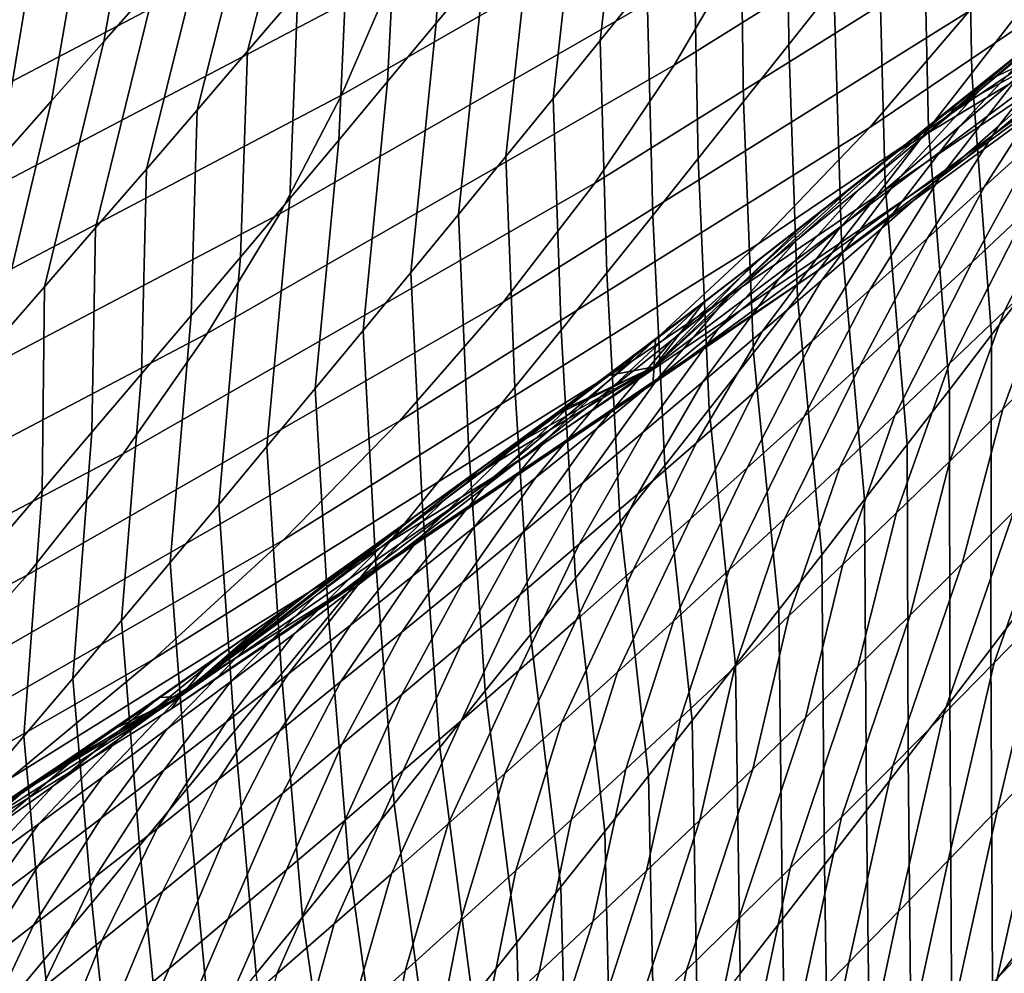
# Model space of a CAD drawing. Header units: metres. Extents: x -240 to 45, y -77 to 27.
# Tile 1035 of 1056: x 34.28 to 35.64, y -18.7 to -17.39. Entities that reach past the tile are written whole.
import ezdxf

# ---------------------------------------------------------------- set-up
doc = ezdxf.new("R2010")
doc.units = ezdxf.units.M
doc.layers.add('solid_102011X2', color=7, linetype='CONTINUOUS')

msp = doc.modelspace()

# ---------------------------------------------------------------- linework, layer by layer
at = {"layer": 'solid_102011X2'}
for points in [[(35.902378, -16.895144, 169.410736), (35.275887, -17.286306, 169.437408), (35.181423, -17.448412, 165.09346), (35.81385, -17.053589, 165.06398)], [(36.218971, -16.947718, 156.33667), (35.589546, -17.373661, 156.371078), (35.452255, -17.534719, 152.022995), (36.08773, -17.104834, 151.98555)], [(36.402603, -16.958071, 143.237289), (35.771454, -17.419659, 143.280014), (35.584957, -17.576809, 138.926239), (36.222038, -17.111059, 138.880234)], [(35.419987, -16.966648, 178.132004), (34.791267, -17.327402, 178.15332), (34.720997, -17.489805, 173.807556), (35.35548, -17.125675, 173.783218)], [(35.143646, -17.334034, 86.136131), (35.078804, -17.41423, 86.076439), (35.119171, -17.066071, 85.657616), (35.18528, -16.985123, 85.715958)], [(34.875519, -17.006351, 186.856796), (34.245373, -17.337194, 186.871689), (34.20797, -17.500315, 182.52124), (34.843739, -17.166361, 182.502792)], [(34.660686, -17.347172, 84.812653), (34.590977, -17.42885, 84.758835), (34.678951, -17.08642, 84.351982), (34.750088, -17.004021, 84.404678)], [(35.402008, -17.340706, 86.825409), (35.339817, -17.419518, 86.762856), (35.336536, -17.093773, 86.317497), (35.400276, -17.013826, 86.378723)], [(34.919281, -17.309042, 85.484917), (34.852142, -17.390041, 85.428123), (34.868416, -17.10186, 84.976448), (34.937176, -17.02002, 85.031822)], [(35.65255, -17.382275, 87.513649), (35.593044, -17.459303, 87.448471), (35.586861, -17.104919, 87.015282), (35.647888, -17.026566, 87.079308)], [(35.81385, -17.053589, 165.06398), (35.181423, -17.448412, 165.09346), (35.071354, -17.611702, 160.750168), (35.709827, -17.21319, 160.71785)], [(34.464161, -17.333258, 84.196342), (34.39212, -17.415401, 84.145294), (34.439713, -17.148788, 83.69915), (34.513542, -17.065897, 83.748871)], [(35.078804, -17.41423, 86.076439), (35.013699, -17.494467, 86.01712), (35.052799, -17.147047, 85.599663), (35.119171, -17.066071, 85.657616)], [(34.291409, -17.31432, 83.601021), (34.216942, -17.39695, 83.552612), (34.254951, -17.169079, 83.092552), (34.33123, -17.08592, 83.139442)], [(34.590977, -17.42885, 84.758835), (34.521038, -17.510473, 84.705414), (34.607582, -17.168762, 84.29969), (34.678951, -17.08642, 84.351982)], [(35.339817, -17.419518, 86.762856), (35.27734, -17.498421, 86.700668), (35.272514, -17.173796, 86.25666), (35.336536, -17.093773, 86.317497)], [(34.852142, -17.390041, 85.428123), (34.784756, -17.471027, 85.371704), (34.799412, -17.183674, 84.921463), (34.868416, -17.10186, 84.976448)], [(36.08773, -17.104834, 151.98555), (35.452255, -17.534719, 152.022995), (35.297241, -17.696077, 147.673813), (35.938801, -17.262239, 147.633224)], [(36.222038, -17.111059, 138.880234), (35.584957, -17.576809, 138.926239), (35.378574, -17.733414, 134.572113), (36.021561, -17.263515, 134.52272)], [(35.593044, -17.459303, 87.448471), (35.533245, -17.536476, 87.383636), (35.525536, -17.183399, 86.951622), (35.586861, -17.104919, 87.015282)], [(35.35548, -17.125675, 173.783218), (34.720997, -17.489805, 173.807556), (34.635479, -17.653847, 169.464661), (35.275887, -17.286306, 169.437408)], [(34.39212, -17.415401, 84.145294), (34.319862, -17.497469, 84.094666), (34.365665, -17.231598, 83.649864), (34.439713, -17.148788, 83.69915)], [(35.013699, -17.494467, 86.01712), (34.948338, -17.574732, 85.958191), (34.986168, -17.228041, 85.542091), (35.052799, -17.147047, 85.599663)], [(34.843739, -17.166361, 182.502792), (34.20797, -17.500315, 182.52124), (34.149757, -17.664486, 178.175064), (34.791267, -17.327402, 178.15332)], [(34.521038, -17.510473, 84.705414), (34.450874, -17.592039, 84.652397), (34.53598, -17.251043, 84.24781), (34.607582, -17.168762, 84.29969)], [(35.27734, -17.498421, 86.700668), (35.214588, -17.57741, 86.638855), (35.208218, -17.253885, 86.196205), (35.272514, -17.173796, 86.25666)], [(34.784756, -17.471027, 85.371704), (34.717133, -17.551987, 85.315674), (34.730167, -17.265446, 84.866867), (34.799412, -17.183674, 84.921463)], [(35.533245, -17.536476, 87.383636), (35.473152, -17.613783, 87.31916), (35.463917, -17.261997, 86.888329), (35.525536, -17.183399, 86.951622)], [(35.709827, -17.21319, 160.71785), (35.071354, -17.611702, 160.750168), (34.944939, -17.775883, 156.406326), (35.589546, -17.373661, 156.371078)], [(34.319862, -17.497469, 84.094666), (34.247398, -17.579456, 84.044472), (34.291409, -17.31432, 83.601021), (34.365665, -17.231598, 83.649864)], [(34.948338, -17.574732, 85.958191), (34.882717, -17.655016, 85.899643), (34.919281, -17.309042, 85.484917), (34.986168, -17.228041, 85.542091)], [(34.450874, -17.592039, 84.652397), (34.380493, -17.67354, 84.599792), (34.464161, -17.333258, 84.196342), (34.53598, -17.251043, 84.24781)], [(35.938801, -17.262239, 147.633224), (35.297241, -17.696077, 147.673813), (35.123795, -17.857447, 143.323868), (35.771454, -17.419659, 143.280014)], [(35.214588, -17.57741, 86.638855), (35.151562, -17.656473, 86.577415), (35.143646, -17.334034, 86.136131), (35.208218, -17.253885, 86.196205)], [(35.473152, -17.613783, 87.31916), (35.412769, -17.691217, 87.255035), (35.402008, -17.340706, 86.825409), (35.463917, -17.261997, 86.888329)], [(34.717133, -17.551987, 85.315674), (34.649273, -17.632914, 85.260025), (34.660686, -17.347172, 84.812653), (34.730167, -17.265446, 84.866867)], [(36.021561, -17.263515, 134.52272), (35.378574, -17.733414, 134.572113), (35.151581, -17.889193, 130.217758), (35.800423, -17.415163, 130.164917)], [(35.275887, -17.286306, 169.437408), (34.635479, -17.653847, 169.464661), (34.53495, -17.819393, 165.123581), (35.181423, -17.448412, 165.09346)], [(35.605309, -17.482119, 120.99189), (35.689907, -17.411831, 120.941231), (35.835835, -17.288351, 121.333755), (35.828747, -17.29422, 121.342178)], [(35.742374, -17.364561, 121.39167), (35.605309, -17.482119, 120.99189), (35.828747, -17.29422, 121.342178)], [(34.247398, -17.579456, 84.044472), (34.174732, -17.661354, 83.994698), (34.216942, -17.39695, 83.552612), (34.291409, -17.31432, 83.601021)], [(34.882717, -17.655016, 85.899643), (34.816849, -17.735308, 85.841469), (34.852142, -17.390041, 85.428123), (34.919281, -17.309042, 85.484917)], [(34.791267, -17.327402, 178.15332), (34.149757, -17.664486, 178.175064), (34.073605, -17.830046, 173.832397), (34.720997, -17.489805, 173.807556)], [(35.741131, -17.391617, 120.428642), (35.630169, -17.532595, 120.021324), (35.711033, -17.460985, 119.96801), (35.823158, -17.3204, 120.376701)], [(34.380493, -17.67354, 84.599792), (34.309898, -17.754974, 84.5476), (34.39212, -17.415401, 84.145294), (34.464161, -17.333258, 84.196342)], [(35.151562, -17.656473, 86.577415), (35.088264, -17.735601, 86.51635), (35.078804, -17.41423, 86.076439), (35.143646, -17.334034, 86.136131)], [(35.412769, -17.691217, 87.255035), (35.3521, -17.768768, 87.191269), (35.339817, -17.419518, 86.762856), (35.402008, -17.340706, 86.825409)], [(35.689907, -17.411831, 120.941231), (35.57616, -17.533199, 120.532234), (35.658798, -17.462551, 120.480484), (35.774212, -17.341244, 120.890488)], [(34.649273, -17.632914, 85.260025), (34.581184, -17.713799, 85.204758), (34.590977, -17.42885, 84.758835), (34.660686, -17.347172, 84.812653)], [(35.655754, -17.434549, 121.441376), (35.520416, -17.552105, 121.04245), (35.605309, -17.482119, 120.99189), (35.742374, -17.364561, 121.39167)], [(35.589546, -17.373661, 156.371078), (34.944939, -17.775883, 156.406326), (34.801453, -17.940662, 152.061325), (35.452255, -17.534719, 152.022995)], [(35.678398, -17.746006, 87.942429), (35.620399, -17.82164, 87.876091), (35.593044, -17.459303, 87.448471), (35.65255, -17.382275, 87.513649)], [(34.816849, -17.735308, 85.841469), (34.750736, -17.815598, 85.783676), (34.784756, -17.471027, 85.371704), (34.852142, -17.390041, 85.428123)], [(35.151581, -17.889193, 130.217758), (35.153393, -17.865534, 125.841797), (35.791969, -17.385498, 125.786804), (35.800423, -17.415163, 130.164917)], [(35.791969, -17.385498, 125.786804), (35.153393, -17.865534, 125.841797), (35.424751, -17.619635, 121.809937), (35.49168, -17.566954, 121.734016)], [(35.791969, -17.385498, 125.786804), (35.49168, -17.566954, 121.734016), (35.558407, -17.513952, 121.65773)], [(35.658798, -17.462551, 120.480484), (35.548988, -17.603928, 120.074532), (35.630169, -17.532595, 120.021324), (35.741131, -17.391617, 120.428642)], [(35.791969, -17.385498, 125.786804), (35.558407, -17.513952, 121.65773), (35.612183, -17.470882, 121.595795)], [(35.711033, -17.460985, 119.96801), (35.610931, -17.616282, 119.560135), (35.689827, -17.544508, 119.5056), (35.79158, -17.389101, 119.914589)], [(35.791969, -17.385498, 125.786804), (35.612183, -17.470882, 121.595795), (35.665817, -17.427616, 121.533623)], [(35.605309, -17.482119, 120.99189), (35.493221, -17.603558, 120.583878), (35.57616, -17.533199, 120.532234), (35.689907, -17.411831, 120.941231)], [(34.309898, -17.754974, 84.5476), (34.239098, -17.836334, 84.495819), (34.319862, -17.497469, 84.094666), (34.39212, -17.415401, 84.145294)], [(35.771454, -17.419659, 143.280014), (35.123795, -17.857447, 143.323868), (34.931202, -18.018545, 138.973465), (35.584957, -17.576809, 138.926239)], [(35.088264, -17.735601, 86.51635), (35.024704, -17.814787, 86.45565), (35.013699, -17.494467, 86.01712), (35.078804, -17.41423, 86.076439)], [(35.3521, -17.768768, 87.191269), (35.291149, -17.84643, 87.127853), (35.27734, -17.498421, 86.700668), (35.339817, -17.419518, 86.762856)], [(34.581184, -17.713799, 85.204758), (34.512867, -17.794638, 85.149872), (34.521038, -17.510473, 84.705414), (34.590977, -17.42885, 84.758835)], [(35.568848, -17.504223, 121.490997), (35.43523, -17.621784, 121.092918), (35.520416, -17.552105, 121.04245), (35.655754, -17.434549, 121.441376)], [(35.655754, -17.434549, 121.441376), (35.665817, -17.427616, 121.533623), (35.612183, -17.470882, 121.595795), (35.568848, -17.504223, 121.490997)], [(35.181423, -17.448412, 165.09346), (34.53495, -17.819393, 165.123581), (34.418701, -17.986149, 160.783188), (35.071354, -17.611702, 160.750168)], [(35.57616, -17.533199, 120.532234), (35.467495, -17.67498, 120.127632), (35.548988, -17.603928, 120.074532), (35.658798, -17.462551, 120.480484)], [(35.630169, -17.532595, 120.021324), (35.531708, -17.68779, 119.614548), (35.610931, -17.616282, 119.560135), (35.711033, -17.460985, 119.96801)], [(35.620399, -17.82164, 87.876091), (35.562099, -17.897436, 87.810081), (35.533245, -17.536476, 87.383636), (35.593044, -17.459303, 87.448471)], [(34.750736, -17.815598, 85.783676), (34.68438, -17.895874, 85.726257), (34.717133, -17.551987, 85.315674), (34.784756, -17.471027, 85.371704)], [(35.481655, -17.573576, 121.540535), (35.568848, -17.504223, 121.490997), (35.612183, -17.470882, 121.595795), (35.558407, -17.513952, 121.65773)], [(35.689827, -17.544508, 119.5056), (35.59346, -17.720797, 119.102959), (35.670395, -17.649002, 119.047195), (35.768398, -17.472477, 119.450958)], [(34.720997, -17.489805, 173.807556), (34.073605, -17.830046, 173.832397), (33.98204, -17.997272, 169.492477), (34.635479, -17.653847, 169.464661)], [(35.520416, -17.552105, 121.04245), (35.409985, -17.67362, 120.635414), (35.493221, -17.603558, 120.583878), (35.605309, -17.482119, 120.99189)], [(34.239098, -17.836334, 84.495819), (34.168091, -17.917614, 84.444458), (34.247398, -17.579456, 84.044472), (34.319862, -17.497469, 84.094666)], [(35.024704, -17.814787, 86.45565), (34.96088, -17.894018, 86.395317), (34.948338, -17.574732, 85.958191), (35.013699, -17.494467, 86.01712)], [(35.291149, -17.84643, 87.127853), (35.229919, -17.924192, 87.064796), (35.214588, -17.57741, 86.638855), (35.27734, -17.498421, 86.700668)], [(35.481655, -17.573576, 121.540535), (35.349754, -17.691153, 121.143295), (35.43523, -17.621784, 121.092918), (35.568848, -17.504223, 121.490997)], [(35.746994, -17.576962, 118.99131), (35.63792, -17.789328, 118.605476), (35.712986, -17.717123, 118.548088), (35.823261, -17.504683, 118.935303)], [(34.512867, -17.794638, 85.149872), (34.444324, -17.875427, 85.095383), (34.450874, -17.592039, 84.652397), (34.521038, -17.510473, 84.705414)], [(35.39418, -17.642609, 121.589989), (35.481655, -17.573576, 121.540535), (35.558407, -17.513952, 121.65773), (35.49168, -17.566954, 121.734016)], [(35.452255, -17.534719, 152.022995), (34.801453, -17.940662, 152.061325), (34.640205, -18.105749, 147.715378), (35.297241, -17.696077, 147.673813)], [(35.493221, -17.603558, 120.583878), (35.385685, -17.745749, 120.180611), (35.467495, -17.67498, 120.127632), (35.57616, -17.533199, 120.532234)], [(35.548988, -17.603928, 120.074532), (35.452168, -17.759033, 119.668839), (35.531708, -17.68779, 119.614548), (35.630169, -17.532595, 120.021324)], [(35.562099, -17.897436, 87.810081), (35.50351, -17.973385, 87.744415), (35.473152, -17.613783, 87.31916), (35.533245, -17.536476, 87.383636)], [(35.610931, -17.616282, 119.560135), (35.516197, -17.792343, 119.1586), (35.59346, -17.720797, 119.102959), (35.689827, -17.544508, 119.5056)], [(34.68438, -17.895874, 85.726257), (34.61779, -17.976126, 85.669212), (34.649273, -17.632914, 85.260025), (34.717133, -17.551987, 85.315674)], [(35.43523, -17.621784, 121.092918), (35.326447, -17.743385, 120.686852), (35.409985, -17.67362, 120.635414), (35.520416, -17.552105, 121.04245)], [(34.96088, -17.894018, 86.395317), (34.896801, -17.973286, 86.335358), (34.882717, -17.655016, 85.899643), (34.948338, -17.574732, 85.958191)], [(35.39418, -17.642609, 121.589989), (35.263992, -17.760204, 121.193573), (35.349754, -17.691153, 121.143295), (35.481655, -17.573576, 121.540535)], [(35.306427, -17.711317, 121.639351), (35.39418, -17.642609, 121.589989), (35.49168, -17.566954, 121.734016), (35.424751, -17.619635, 121.809937)], [(35.584957, -17.576809, 138.926239), (34.931202, -18.018545, 138.973465), (34.718761, -18.179085, 134.622787), (35.378574, -17.733414, 134.572113)], [(35.229919, -17.924192, 87.064796), (35.168411, -18.002047, 87.002098), (35.151562, -17.656473, 86.577415), (35.214588, -17.57741, 86.638855)], [(35.670395, -17.649002, 119.047195), (35.562511, -17.861301, 118.662727), (35.63792, -17.789328, 118.605476), (35.746994, -17.576962, 118.99131)], [(34.444324, -17.875427, 85.095383), (34.375568, -17.956163, 85.04129), (34.380493, -17.67354, 84.599792), (34.450874, -17.592039, 84.652397)], [(35.071354, -17.611702, 160.750168), (34.418701, -17.986149, 160.783188), (34.286018, -18.153814, 156.442368), (34.944939, -17.775883, 156.406326)], [(35.409985, -17.67362, 120.635414), (35.30357, -17.816227, 120.233482), (35.385685, -17.745749, 120.180611), (35.493221, -17.603558, 120.583878)], [(35.467495, -17.67498, 120.127632), (35.372303, -17.830006, 119.723015), (35.452168, -17.759033, 119.668839), (35.548988, -17.603928, 120.074532)], [(35.50351, -17.973385, 87.744415), (35.444626, -18.049479, 87.679077), (35.412769, -17.691217, 87.255035), (35.473152, -17.613783, 87.31916)], [(35.531708, -17.68779, 119.614548), (35.438602, -17.86364, 119.214111), (35.516197, -17.792343, 119.1586), (35.610931, -17.616282, 119.560135)], [(35.153393, -17.865534, 125.841797), (35.357635, -17.671991, 121.885475), (35.424751, -17.619635, 121.809937)], [(35.218388, -17.779699, 121.688622), (35.306427, -17.711317, 121.639351), (35.424751, -17.619635, 121.809937), (35.357635, -17.671991, 121.885475)], [(35.349754, -17.691153, 121.143295), (35.242611, -17.812847, 120.738182), (35.326447, -17.743385, 120.686852), (35.43523, -17.621784, 121.092918)], [(34.61779, -17.976126, 85.669212), (34.550968, -18.056343, 85.612541), (34.581184, -17.713799, 85.204758), (34.649273, -17.632914, 85.260025)], [(35.306427, -17.711317, 121.639351), (35.177944, -17.828939, 121.243752), (35.263992, -17.760204, 121.193573), (35.39418, -17.642609, 121.589989)], [(34.635479, -17.653847, 169.464661), (33.98204, -17.997272, 169.492477), (33.875324, -18.166035, 165.154312), (34.53495, -17.819393, 165.123581)], [(34.896801, -17.973286, 86.335358), (34.832466, -18.05258, 86.275764), (34.816849, -17.735308, 85.841469), (34.882717, -17.655016, 85.899643)], [(35.168411, -18.002047, 87.002098), (35.106632, -18.079983, 86.939758), (35.088264, -17.735601, 86.51635), (35.151562, -17.656473, 86.577415)], [(35.59346, -17.720797, 119.102959), (35.486763, -17.933039, 118.719856), (35.562511, -17.861301, 118.662727), (35.670395, -17.649002, 119.047195)], [(35.712986, -17.717123, 118.548088), (35.636044, -17.924301, 118.148727), (35.709171, -17.852266, 118.090019), (35.787712, -17.64469, 118.490585)], [(34.375568, -17.956163, 85.04129), (34.306595, -18.036839, 84.987595), (34.309898, -17.754974, 84.5476), (34.380493, -17.67354, 84.599792)], [(35.13007, -17.847752, 121.737793), (35.218388, -17.779699, 121.688622), (35.357635, -17.671991, 121.885475), (35.290337, -17.724012, 121.960632)], [(35.153393, -17.865534, 125.841797), (35.290337, -17.724012, 121.960632), (35.357635, -17.671991, 121.885475)], [(35.326447, -17.743385, 120.686852), (35.221146, -17.886414, 120.28624), (35.30357, -17.816227, 120.233482), (35.409985, -17.67362, 120.635414)], [(35.385685, -17.745749, 120.180611), (35.292122, -17.900703, 119.777069), (35.372303, -17.830006, 119.723015), (35.467495, -17.67498, 120.127632)], [(35.297241, -17.696077, 147.673813), (34.640205, -18.105749, 147.715378), (34.46051, -18.270853, 143.368774), (35.123795, -17.857447, 143.323868)], [(35.263992, -17.760204, 121.193573), (35.158485, -17.882002, 120.789413), (35.242611, -17.812847, 120.738182), (35.349754, -17.691153, 121.143295)], [(35.444626, -18.049479, 87.679077), (35.385452, -18.125708, 87.614082), (35.3521, -17.768768, 87.191269), (35.412769, -17.691217, 87.255035)], [(35.452168, -17.759033, 119.668839), (35.360683, -17.934679, 119.269501), (35.438602, -17.86364, 119.214111), (35.531708, -17.68779, 119.614548)], [(35.218388, -17.779699, 121.688622), (35.09161, -17.897354, 121.293831), (35.177944, -17.828939, 121.243752), (35.306427, -17.711317, 121.639351)], [(34.550968, -18.056343, 85.612541), (34.483917, -18.136524, 85.556244), (34.512867, -17.794638, 85.149872), (34.581184, -17.713799, 85.204758)], [(35.041473, -17.915474, 121.786865), (35.13007, -17.847752, 121.737793), (35.290337, -17.724012, 121.960632), (35.22287, -17.775692, 122.035408)], [(35.153393, -17.865534, 125.841797), (35.22287, -17.775692, 122.035408), (35.290337, -17.724012, 121.960632)], [(35.516197, -17.792343, 119.1586), (35.410671, -18.004536, 118.776848), (35.486763, -17.933039, 118.719856), (35.59346, -17.720797, 119.102959)], [(35.63792, -17.789328, 118.605476), (35.562572, -17.996119, 118.207314), (35.636044, -17.924301, 118.148727), (35.712986, -17.717123, 118.548088)], [(35.378574, -17.733414, 134.572113), (34.718761, -18.179085, 134.622787), (34.48576, -18.338781, 130.271988), (35.151581, -17.889193, 130.217758)], [(34.832466, -18.05258, 86.275764), (34.767883, -18.131889, 86.216545), (34.750736, -17.815598, 85.783676), (34.816849, -17.735308, 85.841469)], [(35.106632, -18.079983, 86.939758), (35.044586, -18.157991, 86.877769), (35.024704, -17.814787, 86.45565), (35.088264, -17.735601, 86.51635)], [(35.242611, -17.812847, 120.738182), (35.138412, -17.956301, 120.338875), (35.221146, -17.886414, 120.28624), (35.326447, -17.743385, 120.686852)], [(35.30357, -17.816227, 120.233482), (35.211624, -17.971121, 119.831001), (35.292122, -17.900703, 119.777069), (35.385685, -17.745749, 120.180611)], [(35.676434, -18.181326, 88.306961), (35.619625, -18.255697, 88.239693), (35.620399, -17.82164, 87.876091), (35.678398, -17.746006, 87.942429)], [(34.306595, -18.036839, 84.987595), (34.237408, -18.117449, 84.934311), (34.239098, -17.836334, 84.495819), (34.309898, -17.754974, 84.5476)], [(35.177944, -17.828939, 121.243752), (35.074066, -17.950848, 120.840523), (35.158485, -17.882002, 120.789413), (35.263992, -17.760204, 121.193573)], [(35.372303, -17.830006, 119.723015), (35.282436, -18.005459, 119.324768), (35.360683, -17.934679, 119.269501), (35.452168, -17.759033, 119.668839)], [(34.944939, -17.775883, 156.406326), (34.286018, -18.153814, 156.442368), (34.1362, -18.322092, 152.100525), (34.801453, -17.940662, 152.061325)], [(34.952595, -17.982861, 121.835831), (35.041473, -17.915474, 121.786865), (35.22287, -17.775692, 122.035408), (35.155247, -17.827023, 122.109795)], [(35.13007, -17.847752, 121.737793), (35.00499, -17.965446, 121.343796), (35.09161, -17.897354, 121.293831), (35.218388, -17.779699, 121.688622)], [(35.153393, -17.865534, 125.841797), (35.155247, -17.827023, 122.109795), (35.22287, -17.775692, 122.035408)], [(35.385452, -18.125708, 87.614082), (35.325993, -18.202063, 87.549423), (35.291149, -17.84643, 87.127853), (35.3521, -17.768768, 87.191269)], [(35.438602, -17.86364, 119.214111), (35.334244, -18.075788, 118.83371), (35.410671, -18.004536, 118.776848), (35.516197, -17.792343, 119.1586)], [(35.562511, -17.861301, 118.662727), (35.48875, -18.067717, 118.265762), (35.562572, -17.996119, 118.207314), (35.63792, -17.789328, 118.605476)], [(34.483917, -18.136524, 85.556244), (34.416645, -18.216663, 85.500336), (34.444324, -17.875427, 85.095383), (34.512867, -17.794638, 85.149872)], [(34.53495, -17.819393, 165.123581), (33.875324, -18.166035, 165.154312), (33.752769, -18.336027, 160.816879), (34.418701, -17.986149, 160.783188)], [(34.767883, -18.131889, 86.216545), (34.70306, -18.211203, 86.157692), (34.68438, -17.895874, 85.726257), (34.750736, -17.815598, 85.783676)], [(35.044586, -18.157991, 86.877769), (34.982277, -18.236063, 86.816139), (34.96088, -17.894018, 86.395317), (35.024704, -17.814787, 86.45565)], [(35.158485, -17.882002, 120.789413), (35.055378, -18.025888, 120.391396), (35.138412, -17.956301, 120.338875), (35.242611, -17.812847, 120.738182)], [(35.221146, -17.886414, 120.28624), (35.13081, -18.041258, 119.884811), (35.211624, -17.971121, 119.831001), (35.30357, -17.816227, 120.233482)], [(34.952595, -17.982861, 121.835831), (35.155247, -17.827023, 122.109795), (35.087448, -17.878023, 122.1838)], [(35.09161, -17.897354, 121.293831), (34.989353, -18.019379, 120.891533), (35.074066, -17.950848, 120.840523), (35.177944, -17.828939, 121.243752)], [(35.153393, -17.865534, 125.841797), (35.087448, -17.878023, 122.1838), (35.155247, -17.827023, 122.109795)], [(35.292122, -17.900703, 119.777069), (35.203861, -18.075975, 119.379898), (35.282436, -18.005459, 119.324768), (35.372303, -17.830006, 119.723015)], [(35.619625, -18.255697, 88.239693), (35.562519, -18.330242, 88.172737), (35.562099, -17.897436, 87.810081), (35.620399, -17.82164, 87.876091)], [(35.041473, -17.915474, 121.786865), (34.918087, -18.033215, 121.393654), (35.00499, -17.965446, 121.343796), (35.13007, -17.847752, 121.737793)], [(35.325993, -18.202063, 87.549423), (35.266254, -18.278538, 87.4851), (35.229919, -17.924192, 87.064796), (35.291149, -17.84643, 87.127853)], [(35.123795, -17.857447, 143.323868), (34.46051, -18.270853, 143.368774), (34.261684, -18.435677, 139.02182), (34.931202, -18.018545, 138.973465)], [(35.486763, -17.933039, 118.719856), (35.414581, -18.139091, 118.324081), (35.48875, -18.067717, 118.265762), (35.562511, -17.861301, 118.662727)], [(35.636044, -17.924301, 118.148727), (35.57975, -18.137749, 117.746552), (35.651318, -18.066109, 117.686554), (35.709171, -17.852266, 118.090019)], [(34.416645, -18.216663, 85.500336), (34.349152, -18.296753, 85.444817), (34.375568, -17.956163, 85.04129), (34.444324, -17.875427, 85.095383)], [(34.48576, -18.338781, 130.271988), (34.497845, -18.321857, 125.898247), (35.153393, -17.865534, 125.841797), (35.151581, -17.889193, 130.217758)], [(35.153393, -17.865534, 125.841797), (34.497845, -18.321857, 125.898247), (34.814083, -18.079006, 122.476196), (34.882732, -18.029224, 122.403648)], [(35.153393, -17.865534, 125.841797), (34.882732, -18.029224, 122.403648), (34.95118, -17.979128, 122.330727)], [(35.153393, -17.865534, 125.841797), (34.95118, -17.979128, 122.330727), (35.008808, -17.936598, 122.268883)], [(35.153393, -17.865534, 125.841797), (35.008808, -17.936598, 122.268883), (35.019424, -17.928726, 122.257446)], [(35.153393, -17.865534, 125.841797), (35.019424, -17.928726, 122.257446), (35.087448, -17.878023, 122.1838)], [(35.360683, -17.934679, 119.269501), (35.257481, -18.146795, 118.890434), (35.334244, -18.075788, 118.83371), (35.438602, -17.86364, 119.214111)], [(34.952595, -17.982861, 121.835831), (35.087448, -17.878023, 122.1838), (35.019424, -17.928726, 122.257446), (34.863441, -18.04991, 121.884682)], [(35.074066, -17.950848, 120.840523), (34.972038, -18.095171, 120.443794), (35.055378, -18.025888, 120.391396), (35.158485, -17.882002, 120.789413)], [(35.138412, -17.956301, 120.338875), (35.049686, -18.111107, 119.938492), (35.13081, -18.041258, 119.884811), (35.221146, -17.886414, 120.28624)], [(34.70306, -18.211203, 86.157692), (34.637993, -18.290508, 86.099197), (34.61779, -17.976126, 85.669212), (34.68438, -17.895874, 85.726257)], [(34.982277, -18.236063, 86.816139), (34.919704, -18.314188, 86.754868), (34.896801, -17.973286, 86.335358), (34.96088, -17.894018, 86.395317)], [(35.00499, -17.965446, 121.343796), (34.904354, -18.087595, 120.942421), (34.989353, -18.019379, 120.891533), (35.09161, -17.897354, 121.293831)], [(35.211624, -17.971121, 119.831001), (35.124966, -18.146223, 119.434898), (35.203861, -18.075975, 119.379898), (35.292122, -17.900703, 119.777069)], [(35.562519, -18.330242, 88.172737), (35.505116, -18.404953, 88.106102), (35.50351, -17.973385, 87.744415), (35.562099, -17.897436, 87.810081)], [(34.952595, -17.982861, 121.835831), (34.830902, -18.100655, 121.44339), (34.918087, -18.033215, 121.393654), (35.041473, -17.915474, 121.786865)], [(34.863441, -18.04991, 121.884682), (35.019424, -17.928726, 122.257446), (35.008808, -17.936598, 122.268883)], [(35.266254, -18.278538, 87.4851), (35.206234, -18.355124, 87.42112), (35.168411, -18.002047, 87.002098), (35.229919, -17.924192, 87.064796)], [(35.562572, -17.996119, 118.207314), (35.507828, -18.209185, 117.806419), (35.57975, -18.137749, 117.746552), (35.636044, -17.924301, 118.148727)], [(35.722527, -17.994265, 117.626427), (35.624241, -18.275362, 117.271217), (35.693928, -18.203838, 117.209648), (35.793385, -17.922222, 117.56617)], [(34.801453, -17.940662, 152.061325), (34.1362, -18.322092, 152.100525), (33.968586, -18.490685, 147.757858), (34.640205, -18.105749, 147.715378)], [(34.918095, -18.002947, 122.316566), (34.77401, -18.116619, 121.933426), (34.863441, -18.04991, 121.884682), (35.008808, -17.936598, 122.268883)], [(34.918095, -18.002947, 122.316566), (35.008808, -17.936598, 122.268883), (34.95118, -17.979128, 122.330727)], [(35.282436, -18.005459, 119.324768), (35.180382, -18.21755, 118.947021), (35.257481, -18.146795, 118.890434), (35.360683, -17.934679, 119.269501)], [(35.410671, -18.004536, 118.776848), (35.340065, -18.210238, 118.382256), (35.414581, -18.139091, 118.324081), (35.486763, -17.933039, 118.719856)], [(34.349152, -18.296753, 85.444817), (34.281441, -18.376791, 85.389687), (34.306595, -18.036839, 84.987595), (34.375568, -17.956163, 85.04129)], [(34.989353, -18.019379, 120.891533), (34.888397, -18.164143, 120.496078), (34.972038, -18.095171, 120.443794), (35.074066, -17.950848, 120.840523)], [(35.055378, -18.025888, 120.391396), (34.968246, -18.180664, 119.992043), (35.049686, -18.111107, 119.938492), (35.138412, -17.956301, 120.338875)], [(34.918087, -18.033215, 121.393654), (34.819061, -18.155493, 120.993187), (34.904354, -18.087595, 120.942421), (35.00499, -17.965446, 121.343796)], [(35.13081, -18.041258, 119.884811), (35.04575, -18.216198, 119.489769), (35.124966, -18.146223, 119.434898), (35.211624, -17.971121, 119.831001)], [(34.637993, -18.290508, 86.099197), (34.572693, -18.369799, 86.041077), (34.550968, -18.056343, 85.612541), (34.61779, -17.976126, 85.669212)], [(34.863441, -18.04991, 121.884682), (34.743435, -18.167763, 121.493011), (34.830902, -18.100655, 121.44339), (34.952595, -17.982861, 121.835831)], [(34.919704, -18.314188, 86.754868), (34.856876, -18.392355, 86.693947), (34.832466, -18.05258, 86.275764), (34.896801, -17.973286, 86.335358)], [(34.918095, -18.002947, 122.316566), (34.95118, -17.979128, 122.330727), (34.882732, -18.029224, 122.403648)], [(35.505116, -18.404953, 88.106102), (35.447418, -18.47982, 88.039787), (35.444626, -18.049479, 87.679077), (35.50351, -17.973385, 87.744415)], [(34.418701, -17.986149, 160.783188), (33.752769, -18.336027, 160.816879), (33.613689, -18.506948, 156.479126), (34.286018, -18.153814, 156.442368)], [(35.48875, -18.067717, 118.265762), (35.435551, -18.280413, 117.86615), (35.507828, -18.209185, 117.806419), (35.562572, -17.996119, 118.207314)], [(35.651318, -18.066109, 117.686554), (35.554192, -18.346697, 117.332649), (35.624241, -18.275362, 117.271217), (35.722527, -17.994265, 117.626427)], [(34.827244, -18.068884, 122.364243), (34.684303, -18.182985, 121.982056), (34.77401, -18.116619, 121.933426), (34.918095, -18.002947, 122.316566)], [(34.918095, -18.002947, 122.316566), (34.882732, -18.029224, 122.403648), (34.827244, -18.068884, 122.364243)], [(35.203861, -18.075975, 119.379898), (35.102947, -18.288048, 119.003471), (35.180382, -18.21755, 118.947021), (35.282436, -18.005459, 119.324768)], [(35.206234, -18.355124, 87.42112), (35.145935, -18.431808, 87.357483), (35.106632, -18.079983, 86.939758), (35.168411, -18.002047, 87.002098)], [(35.334244, -18.075788, 118.83371), (35.265209, -18.281155, 118.440285), (35.340065, -18.210238, 118.382256), (35.410671, -18.004536, 118.776848)], [(34.931202, -18.018545, 138.973465), (34.261684, -18.435677, 139.02182), (34.043034, -18.599934, 134.674683), (34.718761, -18.179085, 134.622787)], [(34.904354, -18.087595, 120.942421), (34.804459, -18.232805, 120.548225), (34.888397, -18.164143, 120.496078), (34.989353, -18.019379, 120.891533)], [(34.281441, -18.376791, 85.389687), (34.213516, -18.45677, 85.334953), (34.237408, -18.117449, 84.934311), (34.306595, -18.036839, 84.987595)], [(34.830902, -18.100655, 121.44339), (34.733482, -18.223072, 121.043831), (34.819061, -18.155493, 120.993187), (34.918087, -18.033215, 121.393654)], [(34.736122, -18.134476, 122.411812), (34.827244, -18.068884, 122.364243), (34.882732, -18.029224, 122.403648), (34.814083, -18.079006, 122.476196)], [(34.972038, -18.095171, 120.443794), (34.886497, -18.249926, 120.045471), (34.968246, -18.180664, 119.992043), (35.055378, -18.025888, 120.391396)], [(34.77401, -18.116619, 121.933426), (34.655685, -18.234539, 121.542519), (34.743435, -18.167763, 121.493011), (34.863441, -18.04991, 121.884682)], [(34.856876, -18.392355, 86.693947), (34.793797, -18.470556, 86.633392), (34.767883, -18.131889, 86.216545), (34.832466, -18.05258, 86.275764)], [(35.049686, -18.111107, 119.938492), (34.966209, -18.285898, 119.544502), (35.04575, -18.216198, 119.489769), (35.13081, -18.041258, 119.884811)], [(35.447418, -18.47982, 88.039787), (35.389427, -18.554836, 87.973785), (35.385452, -18.125708, 87.614082), (35.444626, -18.049479, 87.679077)], [(34.572693, -18.369799, 86.041077), (34.50716, -18.449062, 85.983315), (34.483917, -18.136524, 85.556244), (34.550968, -18.056343, 85.612541)], [(35.57975, -18.137749, 117.746552), (35.48378, -18.417841, 117.393959), (35.554192, -18.346697, 117.332649), (35.651318, -18.066109, 117.686554)], [(34.497845, -18.321857, 125.898247), (34.745243, -18.128469, 122.54837), (34.814083, -18.079006, 122.476196)], [(34.736122, -18.134476, 122.411812), (34.594318, -18.249006, 122.030563), (34.684303, -18.182985, 121.982056), (34.827244, -18.068884, 122.364243)], [(34.644733, -18.199715, 122.459274), (34.736122, -18.134476, 122.411812), (34.814083, -18.079006, 122.476196), (34.745243, -18.128469, 122.54837)], [(35.124966, -18.146223, 119.434898), (35.025185, -18.358288, 119.059784), (35.102947, -18.288048, 119.003471), (35.203861, -18.075975, 119.379898)], [(35.145935, -18.431808, 87.357483), (35.085365, -18.508583, 87.294189), (35.044586, -18.157991, 86.877769), (35.106632, -18.079983, 86.939758)], [(35.257481, -18.146795, 118.890434), (35.190006, -18.351833, 118.498177), (35.265209, -18.281155, 118.440285), (35.334244, -18.075788, 118.83371)], [(35.414581, -18.139091, 118.324081), (35.362923, -18.351431, 117.925735), (35.435551, -18.280413, 117.86615), (35.48875, -18.067717, 118.265762)], [(34.819061, -18.155493, 120.993187), (34.720219, -18.301151, 120.60025), (34.804459, -18.232805, 120.548225), (34.904354, -18.087595, 120.942421)], [(34.640205, -18.105749, 147.715378), (33.968586, -18.490685, 147.757858), (33.782505, -18.659292, 143.414688), (34.46051, -18.270853, 143.368774)], [(34.743435, -18.167763, 121.493011), (34.647614, -18.290325, 121.094345), (34.733482, -18.223072, 121.043831), (34.830902, -18.100655, 121.44339)], [(34.888397, -18.164143, 120.496078), (34.804443, -18.31889, 120.098763), (34.886497, -18.249926, 120.045471), (34.972038, -18.095171, 120.443794)], [(34.684303, -18.182985, 121.982056), (34.567657, -18.300978, 121.591888), (34.655685, -18.234539, 121.542519), (34.77401, -18.116619, 121.933426)], [(34.968246, -18.180664, 119.992043), (34.886353, -18.355318, 119.599106), (34.966209, -18.285898, 119.544502), (35.049686, -18.111107, 119.938492)], [(34.497845, -18.321857, 125.898247), (34.676224, -18.177608, 122.620171), (34.745243, -18.128469, 122.54837)], [(34.644733, -18.199715, 122.459274), (34.504063, -18.314678, 122.078949), (34.594318, -18.249006, 122.030563), (34.736122, -18.134476, 122.411812)], [(34.644733, -18.199715, 122.459274), (34.745243, -18.128469, 122.54837), (34.676224, -18.177608, 122.620171)], [(34.793797, -18.470556, 86.633392), (34.730465, -18.54878, 86.573189), (34.70306, -18.211203, 86.157692), (34.767883, -18.131889, 86.216545)], [(35.389427, -18.554836, 87.973785), (35.331146, -18.629992, 87.908112), (35.325993, -18.202063, 87.549423), (35.385452, -18.125708, 87.614082)], [(35.693928, -18.203838, 117.209648), (35.628609, -18.478256, 116.841949), (35.6964, -18.407377, 116.779152), (35.763252, -18.132124, 117.147964)], [(34.50716, -18.449062, 85.983315), (34.441399, -18.528294, 85.925926), (34.416645, -18.216663, 85.500336), (34.483917, -18.136524, 85.556244)], [(35.04575, -18.216198, 119.489769), (34.947086, -18.428263, 119.115952), (35.025185, -18.358288, 119.059784), (35.124966, -18.146223, 119.434898)], [(35.180382, -18.21755, 118.947021), (35.114464, -18.422276, 118.555931), (35.190006, -18.351833, 118.498177), (35.257481, -18.146795, 118.890434)], [(35.340065, -18.210238, 118.382256), (35.28994, -18.422235, 117.985176), (35.362923, -18.351431, 117.925735), (35.414581, -18.139091, 118.324081)], [(35.507828, -18.209185, 117.806419), (35.413002, -18.488789, 117.455124), (35.48378, -18.417841, 117.393959), (35.57975, -18.137749, 117.746552)], [(34.286018, -18.153814, 156.442368), (33.613689, -18.506948, 156.479126), (33.457413, -18.678495, 152.140503), (34.1362, -18.322092, 152.100525)], [(34.733482, -18.223072, 121.043831), (34.635685, -18.369183, 120.652138), (34.720219, -18.301151, 120.60025), (34.819061, -18.155493, 120.993187)], [(35.085365, -18.508583, 87.294189), (35.024529, -18.585442, 87.231239), (34.982277, -18.236063, 86.816139), (35.044586, -18.157991, 86.877769)], [(34.655685, -18.234539, 121.542519), (34.561462, -18.357254, 121.14473), (34.647614, -18.290325, 121.094345), (34.743435, -18.167763, 121.493011)], [(34.804459, -18.232805, 120.548225), (34.72208, -18.38755, 120.151924), (34.804443, -18.31889, 120.098763), (34.888397, -18.164143, 120.496078)], [(34.718761, -18.179085, 134.622787), (34.043034, -18.599934, 134.674683), (33.803883, -18.763329, 130.327515), (34.48576, -18.338781, 130.271988)], [(34.594318, -18.249006, 122.030563), (34.479347, -18.367077, 121.641136), (34.567657, -18.300978, 121.591888), (34.684303, -18.182985, 121.982056)], [(34.497845, -18.321857, 125.898247), (34.607033, -18.226418, 122.691597), (34.676224, -18.177608, 122.620171)], [(34.644733, -18.199715, 122.459274), (34.676224, -18.177608, 122.620171), (34.607033, -18.226418, 122.691597), (34.553082, -18.264601, 122.506615)], [(34.886497, -18.249926, 120.045471), (34.806179, -18.424454, 119.653564), (34.886353, -18.355318, 119.599106), (34.968246, -18.180664, 119.992043)], [(35.677299, -18.647812, 88.638557), (35.621666, -18.720797, 88.570572), (35.619625, -18.255697, 88.239693), (35.676434, -18.181326, 88.306961)], [(34.553082, -18.264601, 122.506615), (34.413536, -18.379997, 122.127205), (34.504063, -18.314678, 122.078949), (34.644733, -18.199715, 122.459274)], [(35.331146, -18.629992, 87.908112), (35.272579, -18.705276, 87.842758), (35.266254, -18.278538, 87.4851), (35.325993, -18.202063, 87.549423)], [(34.730465, -18.54878, 86.573189), (34.666893, -18.627014, 86.513336), (34.637993, -18.290508, 86.099197), (34.70306, -18.211203, 86.157692)], [(34.966209, -18.285898, 119.544502), (34.86866, -18.497969, 119.171967), (34.947086, -18.428263, 119.115952), (35.04575, -18.216198, 119.489769)], [(35.265209, -18.281155, 118.440285), (35.216606, -18.492821, 118.044472), (35.28994, -18.422235, 117.985176), (35.340065, -18.210238, 118.382256)], [(35.435551, -18.280413, 117.86615), (35.341866, -18.55954, 117.516144), (35.413002, -18.488789, 117.455124), (35.507828, -18.209185, 117.806419)], [(35.624241, -18.275362, 117.271217), (35.560448, -18.54896, 116.904625), (35.628609, -18.478256, 116.841949), (35.693928, -18.203838, 117.209648)], [(34.441399, -18.528294, 85.925926), (34.375412, -18.607491, 85.868904), (34.349152, -18.296753, 85.444817), (34.416645, -18.216663, 85.500336)], [(34.553082, -18.264601, 122.506615), (34.607033, -18.226418, 122.691597), (34.537682, -18.274893, 122.762634), (34.461159, -18.32913, 122.553848)], [(34.497845, -18.321857, 125.898247), (34.537682, -18.274893, 122.762634), (34.607033, -18.226418, 122.691597)], [(34.647614, -18.290325, 121.094345), (34.55085, -18.436893, 120.703888), (34.635685, -18.369183, 120.652138), (34.733482, -18.223072, 121.043831)], [(35.102947, -18.288048, 119.003471), (35.038578, -18.492472, 118.613533), (35.114464, -18.422276, 118.555931), (35.180382, -18.21755, 118.947021)], [(34.567657, -18.300978, 121.591888), (34.475021, -18.423853, 121.194984), (34.561462, -18.357254, 121.14473), (34.655685, -18.234539, 121.542519)], [(34.720219, -18.301151, 120.60025), (34.639412, -18.455906, 120.204948), (34.72208, -18.38755, 120.151924), (34.804459, -18.232805, 120.548225)], [(35.024529, -18.585442, 87.231239), (34.963421, -18.662371, 87.168625), (34.919704, -18.314188, 86.754868), (34.982277, -18.236063, 86.816139)], [(34.504063, -18.314678, 122.078949), (34.390762, -18.432835, 121.690247), (34.479347, -18.367077, 121.641136), (34.594318, -18.249006, 122.030563)], [(34.804443, -18.31889, 120.098763), (34.725693, -18.493301, 119.707886), (34.806179, -18.424454, 119.653564), (34.886497, -18.249926, 120.045471)], [(35.621666, -18.720797, 88.570572), (35.565727, -18.793964, 88.502876), (35.562519, -18.330242, 88.172737), (35.619625, -18.255697, 88.239693)], [(34.46051, -18.270853, 143.368774), (33.782505, -18.659292, 143.414688), (33.577301, -18.82762, 139.071243), (34.261684, -18.435677, 139.02182)], [(34.461159, -18.32913, 122.553848), (34.322735, -18.44496, 122.175339), (34.413536, -18.379997, 122.127205), (34.553082, -18.264601, 122.506615)], [(34.461159, -18.32913, 122.553848), (34.537682, -18.274893, 122.762634), (34.468178, -18.323025, 122.833282), (34.368977, -18.393297, 122.600952)], [(34.497845, -18.321857, 125.898247), (34.468178, -18.323025, 122.833282), (34.537682, -18.274893, 122.762634)], [(35.190006, -18.351833, 118.498177), (35.142921, -18.563185, 118.103622), (35.216606, -18.492821, 118.044472), (35.265209, -18.281155, 118.440285)], [(35.272579, -18.705276, 87.842758), (35.213734, -18.780684, 87.777725), (35.206234, -18.355124, 87.42112), (35.266254, -18.278538, 87.4851)], [(35.362923, -18.351431, 117.925735), (35.270367, -18.630089, 117.577011), (35.341866, -18.55954, 117.516144), (35.435551, -18.280413, 117.86615)], [(35.554192, -18.346697, 117.332649), (35.491917, -18.619488, 116.967171), (35.560448, -18.54896, 116.904625), (35.624241, -18.275362, 117.271217)], [(34.375412, -18.607491, 85.868904), (34.309208, -18.686646, 85.812263), (34.281441, -18.376791, 85.389687), (34.349152, -18.296753, 85.444817)], [(34.561462, -18.357254, 121.14473), (34.465721, -18.504282, 120.755493), (34.55085, -18.436893, 120.703888), (34.647614, -18.290325, 121.094345)], [(34.666893, -18.627014, 86.513336), (34.603077, -18.70525, 86.453842), (34.572693, -18.369799, 86.041077), (34.637993, -18.290508, 86.099197)], [(34.886353, -18.355318, 119.599106), (34.789909, -18.567404, 119.227844), (34.86866, -18.497969, 119.171967), (34.966209, -18.285898, 119.544502)], [(35.025185, -18.358288, 119.059784), (34.962357, -18.562422, 118.670982), (35.038578, -18.492472, 118.613533), (35.102947, -18.288048, 119.003471)], [(34.479347, -18.367077, 121.641136), (34.388298, -18.49012, 121.245094), (34.475021, -18.423853, 121.194984), (34.567657, -18.300978, 121.591888)], [(34.635685, -18.369183, 120.652138), (34.556442, -18.523952, 120.257828), (34.639412, -18.455906, 120.204948), (34.720219, -18.301151, 120.60025)], [(33.803883, -18.763329, 130.327515), (33.82621, -18.753887, 125.956085), (34.497845, -18.321857, 125.898247), (34.48576, -18.338781, 130.271988)], [(34.497845, -18.321857, 125.898247), (33.82621, -18.753887, 125.956085), (34.171303, -18.523674, 123.129135), (34.250099, -18.471189, 123.051521)], [(34.497845, -18.321857, 125.898247), (34.250099, -18.471189, 123.051521), (34.328747, -18.418249, 122.973404)], [(34.368977, -18.393297, 122.600952), (34.468178, -18.323025, 122.833282), (34.398529, -18.370813, 122.903542), (34.276527, -18.457102, 122.647942)], [(34.413536, -18.379997, 122.127205), (34.301899, -18.498247, 121.739227), (34.390762, -18.432835, 121.690247), (34.504063, -18.314678, 122.078949)], [(34.497845, -18.321857, 125.898247), (34.328747, -18.418249, 122.973404), (34.398529, -18.370813, 122.903542)], [(34.497845, -18.321857, 125.898247), (34.398529, -18.370813, 122.903542), (34.468178, -18.323025, 122.833282)], [(34.72208, -18.38755, 120.151924), (34.64489, -18.561855, 119.762062), (34.725693, -18.493301, 119.707886), (34.804443, -18.31889, 120.098763)], [(34.963421, -18.662371, 87.168625), (34.902054, -18.739363, 87.106354), (34.856876, -18.392355, 86.693947), (34.919704, -18.314188, 86.754868)], [(34.368977, -18.393297, 122.600952), (34.231663, -18.509563, 122.223335), (34.322735, -18.44496, 122.175339), (34.461159, -18.32913, 122.553848)], [(35.565727, -18.793964, 88.502876), (35.509491, -18.867308, 88.435486), (35.505116, -18.404953, 88.106102), (35.562519, -18.330242, 88.172737)], [(35.6964, -18.407377, 116.779152), (35.628284, -18.711899, 116.431885), (35.694592, -18.641483, 116.367599), (35.763824, -18.336325, 116.71624)], [(35.114464, -18.422276, 118.555931), (35.068886, -18.633322, 118.162621), (35.142921, -18.563185, 118.103622), (35.190006, -18.351833, 118.498177)], [(35.28994, -18.422235, 117.985176), (35.198509, -18.700436, 117.637733), (35.270367, -18.630089, 117.577011), (35.362923, -18.351431, 117.925735)], [(35.48378, -18.417841, 117.393959), (35.423016, -18.689837, 117.029579), (35.491917, -18.619488, 116.967171), (35.554192, -18.346697, 117.332649)], [(34.475021, -18.423853, 121.194984), (34.380299, -18.571346, 120.806961), (34.465721, -18.504282, 120.755493), (34.561462, -18.357254, 121.14473)], [(34.806179, -18.424454, 119.653564), (34.710831, -18.636562, 119.283569), (34.789909, -18.567404, 119.227844), (34.886353, -18.355318, 119.599106)], [(34.947086, -18.428263, 119.115952), (34.885792, -18.63212, 118.728287), (34.962357, -18.562422, 118.670982), (35.025185, -18.358288, 119.059784)], [(35.213734, -18.780684, 87.777725), (35.154602, -18.856203, 87.71302), (35.145935, -18.431808, 87.357483), (35.206234, -18.355124, 87.42112)], [(34.183819, -18.52054, 122.694794), (34.276527, -18.457102, 122.647942), (34.398529, -18.370813, 122.903542), (34.328747, -18.418249, 122.973404)], [(34.322735, -18.44496, 122.175339), (34.212765, -18.563309, 121.788063), (34.301899, -18.498247, 121.739227), (34.413536, -18.379997, 122.127205)], [(34.309208, -18.686646, 85.812263), (34.242783, -18.765751, 85.756004), (34.213516, -18.45677, 85.334953), (34.281441, -18.376791, 85.389687)], [(34.390762, -18.432835, 121.690247), (34.301292, -18.556051, 121.295067), (34.388298, -18.49012, 121.245094), (34.479347, -18.367077, 121.641136)], [(34.55085, -18.436893, 120.703888), (34.473167, -18.59169, 120.310562), (34.556442, -18.523952, 120.257828), (34.635685, -18.369183, 120.652138)], [(34.603077, -18.70525, 86.453842), (34.539028, -18.783476, 86.394699), (34.50716, -18.449062, 85.983315), (34.572693, -18.369799, 86.041077)], [(34.276527, -18.457102, 122.647942), (34.140324, -18.573803, 122.271194), (34.231663, -18.509563, 122.223335), (34.368977, -18.393297, 122.600952)], [(34.639412, -18.455906, 120.204948), (34.563778, -18.630116, 119.816093), (34.64489, -18.561855, 119.762062), (34.72208, -18.38755, 120.151924)], [(34.902054, -18.739363, 87.106354), (34.840427, -18.816406, 87.044426), (34.793797, -18.470556, 86.633392), (34.856876, -18.392355, 86.693947)], [(35.509491, -18.867308, 88.435486), (35.452957, -18.940819, 88.368393), (35.447418, -18.47982, 88.039787), (35.505116, -18.404953, 88.106102)], [(34.090855, -18.583609, 122.741516), (34.183819, -18.52054, 122.694794), (34.328747, -18.418249, 122.973404), (34.250099, -18.471189, 123.051521)], [(35.413002, -18.488789, 117.455124), (35.353752, -18.760002, 117.09185), (35.423016, -18.689837, 117.029579), (35.48378, -18.417841, 117.393959)], [(35.628609, -18.478256, 116.841949), (35.5616, -18.782156, 116.496056), (35.628284, -18.711899, 116.431885), (35.6964, -18.407377, 116.779152)], [(34.301899, -18.498247, 121.739227), (34.214008, -18.621643, 121.344894), (34.301292, -18.556051, 121.295067), (34.390762, -18.432835, 121.690247)], [(34.388298, -18.49012, 121.245094), (34.294582, -18.638081, 120.858276), (34.380299, -18.571346, 120.806961), (34.475021, -18.423853, 121.194984)], [(34.725693, -18.493301, 119.707886), (34.631424, -18.705441, 119.339149), (34.710831, -18.636562, 119.283569), (34.806179, -18.424454, 119.653564)], [(34.86866, -18.497969, 119.171967), (34.808895, -18.701565, 118.785446), (34.885792, -18.63212, 118.728287), (34.947086, -18.428263, 119.115952)], [(35.038578, -18.492472, 118.613533), (34.994503, -18.703228, 118.221466), (35.068886, -18.633322, 118.162621), (35.114464, -18.422276, 118.555931)], [(35.154602, -18.856203, 87.71302), (35.095196, -18.931826, 87.648643), (35.085365, -18.508583, 87.294189), (35.145935, -18.431808, 87.357483)], [(35.216606, -18.492821, 118.044472), (35.126289, -18.770575, 117.698303), (35.198509, -18.700436, 117.637733), (35.28994, -18.422235, 117.985176)], [(34.231663, -18.509563, 122.223335), (34.123352, -18.628019, 121.836761), (34.212765, -18.563309, 121.788063), (34.322735, -18.44496, 122.175339)], [(34.465721, -18.504282, 120.755493), (34.389587, -18.659113, 120.363152), (34.473167, -18.59169, 120.310562), (34.55085, -18.436893, 120.703888)], [(34.183819, -18.52054, 122.694794), (34.048717, -18.637678, 122.318916), (34.140324, -18.573803, 122.271194), (34.276527, -18.457102, 122.647942)], [(34.539028, -18.783476, 86.394699), (34.474743, -18.861681, 86.335907), (34.441399, -18.528294, 85.925926), (34.50716, -18.449062, 85.983315)], [(34.556442, -18.523952, 120.257828), (34.482353, -18.698076, 119.86998), (34.563778, -18.630116, 119.816093), (34.639412, -18.455906, 120.204948)], [(34.840427, -18.816406, 87.044426), (34.778545, -18.89349, 86.982841), (34.730465, -18.54878, 86.573189), (34.793797, -18.470556, 86.633392)], [(35.341866, -18.55954, 117.516144), (35.284119, -18.829985, 117.153969), (35.353752, -18.760002, 117.09185), (35.413002, -18.488789, 117.455124)], [(35.452957, -18.940819, 88.368393), (35.39613, -19.014488, 88.301598), (35.389427, -18.554836, 87.973785), (35.447418, -18.47982, 88.039787)], [(35.560448, -18.54896, 116.904625), (35.494534, -18.852247, 116.560097), (35.5616, -18.782156, 116.496056), (35.628609, -18.478256, 116.841949)], [(34.212765, -18.563309, 121.788063), (34.126438, -18.686893, 121.394569), (34.214008, -18.621643, 121.344894), (34.301899, -18.498247, 121.739227)], [(34.301292, -18.556051, 121.295067), (34.208572, -18.704483, 120.909439), (34.294582, -18.638081, 120.858276), (34.388298, -18.49012, 121.245094)], [(34.64489, -18.561855, 119.762062), (34.551701, -18.774035, 119.394577), (34.631424, -18.705441, 119.339149), (34.725693, -18.493301, 119.707886)], [(34.789909, -18.567404, 119.227844), (34.731663, -18.770748, 118.842445), (34.808895, -18.701565, 118.785446), (34.86866, -18.497969, 119.171967)], [(34.962357, -18.562422, 118.670982), (34.919773, -18.772902, 118.280159), (34.994503, -18.703228, 118.221466), (35.038578, -18.492472, 118.613533)], [(35.142921, -18.563185, 118.103622), (35.053715, -18.840502, 117.758713), (35.126289, -18.770575, 117.698303), (35.216606, -18.492821, 118.044472)], [(34.380299, -18.571346, 120.806961), (34.30571, -18.726221, 120.415581), (34.389587, -18.659113, 120.363152), (34.465721, -18.504282, 120.755493)], [(35.095196, -18.931826, 87.648643), (35.035515, -19.007542, 87.584587), (35.024529, -18.585442, 87.231239), (35.085365, -18.508583, 87.294189)], [(34.474743, -18.861681, 86.335907), (34.410233, -18.939865, 86.277481), (34.375412, -18.607491, 85.868904), (34.441399, -18.528294, 85.925926)], [(34.473167, -18.59169, 120.310562), (34.40062, -18.765738, 119.923714), (34.482353, -18.698076, 119.86998), (34.556442, -18.523952, 120.257828)], [(34.214008, -18.621643, 121.344894), (34.122272, -18.770552, 120.960442), (34.208572, -18.704483, 120.909439), (34.301292, -18.556051, 121.295067)], [(34.778545, -18.89349, 86.982841), (34.716412, -18.970608, 86.9216), (34.666893, -18.627014, 86.513336), (34.730465, -18.54878, 86.573189)], [(35.39613, -19.014488, 88.301598), (35.339008, -19.088306, 88.235107), (35.331146, -18.629992, 87.908112), (35.389427, -18.554836, 87.973785)], [(35.491917, -18.619488, 116.967171), (35.42709, -18.922174, 116.624008), (35.494534, -18.852247, 116.560097), (35.560448, -18.54896, 116.904625)], [(34.563778, -18.630116, 119.816093), (34.471653, -18.84234, 119.449852), (34.551701, -18.774035, 119.394577), (34.64489, -18.561855, 119.762062)], [(34.710831, -18.636562, 119.283569), (34.654099, -18.839668, 118.899284), (34.731663, -18.770748, 118.842445), (34.789909, -18.567404, 119.227844)], [(34.885792, -18.63212, 118.728287), (34.8447, -18.842337, 118.338692), (34.919773, -18.772902, 118.280159), (34.962357, -18.562422, 118.670982)], [(35.068886, -18.633322, 118.162621), (34.980778, -18.910212, 117.818962), (35.053715, -18.840502, 117.758713), (35.142921, -18.563185, 118.103622)], [(35.270367, -18.630089, 117.577011), (35.214119, -18.89978, 117.215935), (35.284119, -18.829985, 117.153969), (35.341866, -18.55954, 117.516144)], [(34.294582, -18.638081, 120.858276), (34.221535, -18.793009, 120.467857), (34.30571, -18.726221, 120.415581), (34.380299, -18.571346, 120.806961)], [(35.694592, -18.641483, 116.367599), (35.629433, -18.970377, 116.03772), (35.694267, -18.900606, 115.972008), (35.760517, -18.570908, 116.303192)], [(34.389587, -18.659113, 120.363152), (34.318577, -18.833094, 119.977287), (34.40062, -18.765738, 119.923714), (34.473167, -18.59169, 120.310562)], [(35.035515, -19.007542, 87.584587), (34.975563, -19.08334, 87.520859), (34.963421, -18.662371, 87.168625), (35.024529, -18.585442, 87.231239)], [(34.410233, -18.939865, 86.277481), (34.34549, -19.018017, 86.219414), (34.309208, -18.686646, 85.812263), (34.375412, -18.607491, 85.868904)], [(35.423016, -18.689837, 117.029579), (35.359272, -18.991934, 116.687775), (35.42709, -18.922174, 116.624008), (35.491917, -18.619488, 116.967171)], [(34.208572, -18.704483, 120.909439), (34.137058, -18.859472, 120.519974), (34.221535, -18.793009, 120.467857), (34.294582, -18.638081, 120.858276)], [(34.482353, -18.698076, 119.86998), (34.391285, -18.910355, 119.504967), (34.471653, -18.84234, 119.449852), (34.563778, -18.630116, 119.816093)], [(34.631424, -18.705441, 119.339149), (34.576199, -18.908321, 118.955971), (34.654099, -18.839668, 118.899284), (34.710831, -18.636562, 119.283569)], [(34.716412, -18.970608, 86.9216), (34.65403, -19.047743, 86.860703), (34.603077, -18.70525, 86.453842), (34.666893, -18.627014, 86.513336)], [(34.808895, -18.701565, 118.785446), (34.769279, -18.91153, 118.397064), (34.8447, -18.842337, 118.338692), (34.885792, -18.63212, 118.728287)], [(34.994503, -18.703228, 118.221466), (34.90749, -18.979704, 117.879059), (34.980778, -18.910212, 117.818962), (35.068886, -18.633322, 118.162621)], [(35.198509, -18.700436, 117.637733), (35.143753, -18.969387, 117.277748), (35.214119, -18.89978, 117.215935), (35.270367, -18.630089, 117.577011)], [(35.339008, -19.088306, 88.235107), (35.281593, -19.162266, 88.168922), (35.272579, -18.705276, 87.842758), (35.331146, -18.629992, 87.908112)], [(35.628284, -18.711899, 116.431885), (35.564205, -19.040003, 116.103317), (35.629433, -18.970377, 116.03772), (35.694592, -18.641483, 116.367599)], [(35.695351, -19.125677, 88.953011), (35.640869, -19.197208, 88.884354), (35.621666, -18.720797, 88.570572), (35.677299, -18.647812, 88.638557)], [(34.30571, -18.726221, 120.415581), (34.236229, -18.900145, 120.030708), (34.318577, -18.833094, 119.977287), (34.389587, -18.659113, 120.363152)], [(34.975563, -19.08334, 87.520859), (34.915344, -19.159214, 87.457458), (34.902054, -18.739363, 87.106354), (34.963421, -18.662371, 87.168625)], [(34.34549, -19.018017, 86.219414), (34.280525, -19.096134, 86.161705), (34.242783, -18.765751, 85.756004), (34.309208, -18.686646, 85.812263)], [(35.353752, -18.760002, 117.09185), (35.291077, -19.061523, 116.751396), (35.359272, -18.991934, 116.687775), (35.423016, -18.689837, 117.029579)], [(34.40062, -18.765738, 119.923714), (34.310596, -18.978075, 119.559914), (34.391285, -18.910355, 119.504967), (34.482353, -18.698076, 119.86998)], [(34.731663, -18.770748, 118.842445), (34.69352, -18.980476, 118.455284), (34.769279, -18.91153, 118.397064), (34.808895, -18.701565, 118.785446)], [(34.919773, -18.772902, 118.280159), (34.833843, -19.048971, 117.938995), (34.90749, -18.979704, 117.879059), (34.994503, -18.703228, 118.221466)], [(35.126289, -18.770575, 117.698303), (35.073021, -19.038799, 117.339401), (35.143753, -18.969387, 117.277748), (35.198509, -18.700436, 117.637733)]]:
    msp.add_3dface(points, dxfattribs=at)

doc.saveas('drawing.dxf')
